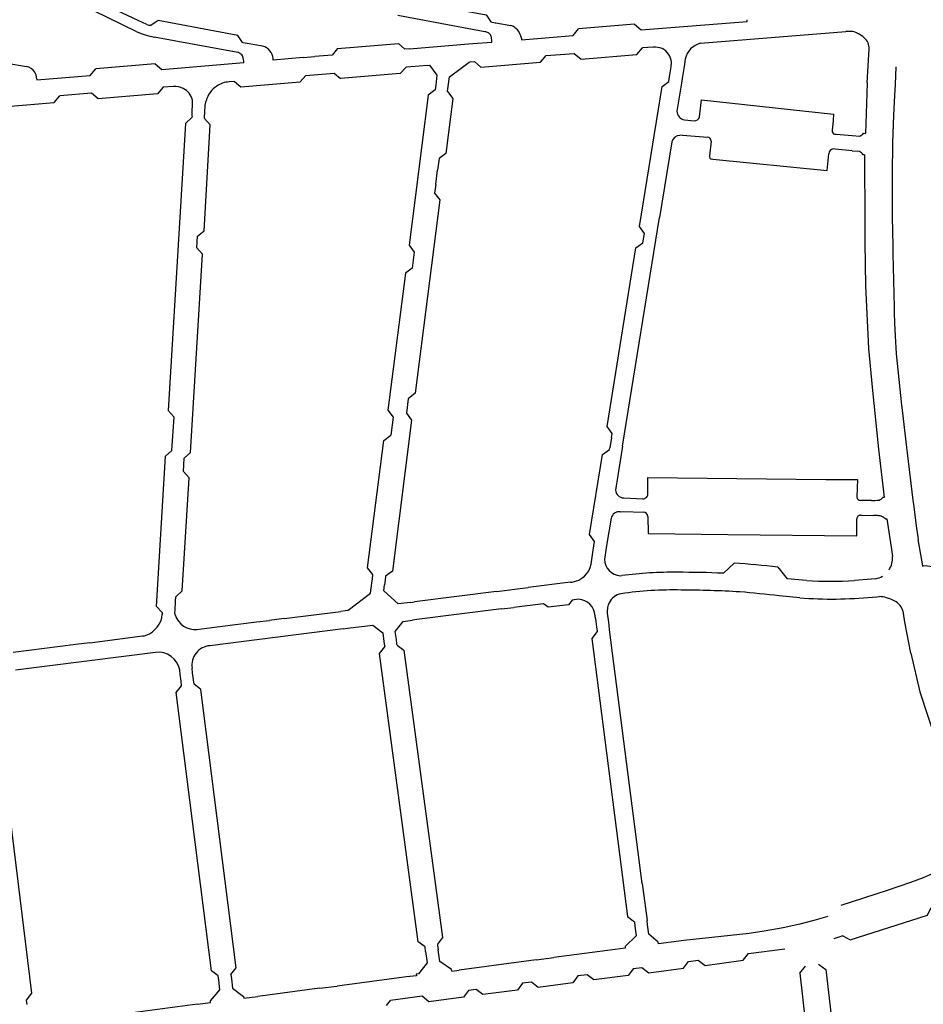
# Model space of a CAD drawing. Extents: x 148869 to 161638, y 453607 to 469810.
# Tile 886 of 1056: x 159108.28 to 159110.82, y 459857.14 to 459859.91. Entities that reach past the tile are written whole.
import ezdxf

# ---------------------------------------------------------------- set-up
doc = ezdxf.new("R2010")
doc.units = 0
doc.layers.add('LKI_V01_KANTRIJWEG', color=252, linetype='CONTINUOUS')

msp = doc.modelspace()

# ---------------------------------------------------------------- linework, layer by layer
at = {"layer": 'LKI_V01_KANTRIJWEG'}
for p, q in [((159108.608, 459859.8779), (159108.4875, 459859.9371)), ((159108.608, 459859.8779), (159108.4875, 459859.9371)), ((159109.5875, 459859.8779), (159109.3421, 459859.9233)), ((159109.5875, 459859.8779), (159109.3421, 459859.9233)), ((159109.6037, 459859.9054), (159109.6161, 459859.9033)), ((159109.6037, 459859.9054), (159109.6161, 459859.9033)), ((159110.0268, 459859.8831), (159110.3255, 459859.9072)), ((159110.0268, 459859.8831), (159110.3255, 459859.9072)), ((159110.3255, 459859.9072), (159110.3252, 459859.9116)), ((159110.3255, 459859.9072), (159110.3252, 459859.9116)), ((159109.6161, 459859.9033), (159109.6182, 459859.903)), ((159109.6161, 459859.9033), (159109.6182, 459859.903)), ((159109.6182, 459859.903), (159109.6604, 459859.8954)), ((159109.6182, 459859.903), (159109.6604, 459859.8954)), ((159109.8357, 459859.8672), (159109.8511, 459859.8858)), ((159109.8357, 459859.8672), (159109.8511, 459859.8858)), ((159110.0085, 459859.8989), (159109.8511, 459859.8858)), ((159110.0085, 459859.8989), (159109.8511, 459859.8858)), ((159110.0085, 459859.8989), (159110.0268, 459859.8831)), ((159110.0085, 459859.8989), (159110.0268, 459859.8831)), ((159110.1941, 459859.8458), (159110.6035, 459859.8785)), ((159110.1941, 459859.8458), (159110.6035, 459859.8785)), ((159108.8924, 459859.8197), (159108.6569, 459859.8631)), ((159108.8924, 459859.8197), (159108.6569, 459859.8631)), ((159109.6032, 459859.8692), (159109.5974, 459859.8746)), ((159109.6032, 459859.8692), (159109.5974, 459859.8746)), ((159109.6073, 459859.8533), (159109.6062, 459859.8604)), ((159109.6073, 459859.8533), (159109.6062, 459859.8604)), ((159109.6074, 459859.8487), (159109.6073, 459859.8533)), ((159109.6074, 459859.8487), (159109.6073, 459859.8533)), ((159109.69, 459859.8599), (159109.6902, 459859.8554)), ((159109.69, 459859.8599), (159109.6902, 459859.8554)), ((159109.6902, 459859.8554), (159109.8357, 459859.8672)), ((159109.6902, 459859.8554), (159109.8357, 459859.8672)), ((159108.9075, 459859.8471), (159108.9057, 459859.8476)), ((159108.9075, 459859.8471), (159108.9057, 459859.8476)), ((159108.919, 459859.8449), (159108.9075, 459859.8471)), ((159108.919, 459859.8449), (159108.9075, 459859.8471)), ((159108.9621, 459859.8372), (159108.919, 459859.8449)), ((159108.9621, 459859.8372), (159108.919, 459859.8449)), ((159109.1725, 459859.8304), (159109.1579, 459859.812)), ((159109.1725, 459859.8304), (159109.1579, 459859.812)), ((159109.1725, 459859.8304), (159109.3441, 459859.8446)), ((159109.1725, 459859.8304), (159109.3441, 459859.8446)), ((159109.3621, 459859.8285), (159109.3441, 459859.8446)), ((159109.3621, 459859.8285), (159109.3441, 459859.8446)), ((159109.3752, 459859.83), (159109.3621, 459859.8285)), ((159109.3752, 459859.83), (159109.3621, 459859.8285)), ((159109.3752, 459859.83), (159109.5415, 459859.8437)), ((159109.3752, 459859.83), (159109.5415, 459859.8437)), ((159109.5415, 459859.8437), (159109.5539, 459859.8444)), ((159109.5415, 459859.8437), (159109.5539, 459859.8444)), ((159109.5539, 459859.8444), (159109.6074, 459859.8487)), ((159109.5539, 459859.8444), (159109.6074, 459859.8487)), ((159110.061, 459859.8345), (159110.0313, 459859.8324)), ((159110.061, 459859.8345), (159110.0313, 459859.8324)), ((159110.6632, 459859.7345), (159110.6689, 459859.8295)), ((159110.6632, 459859.7345), (159110.6689, 459859.8295)), ((159108.909, 459859.7954), (159108.9075, 459859.8043)), ((159108.909, 459859.7954), (159108.9075, 459859.8043)), ((159108.9093, 459859.7911), (159108.909, 459859.7954)), ((159108.9093, 459859.7911), (159108.909, 459859.7954)), ((159109.0757, 459859.805), (159108.9915, 459859.7978)), ((159109.0757, 459859.805), (159108.9915, 459859.7978)), ((159108.9915, 459859.7978), (159108.9915, 459859.8023)), ((159108.9915, 459859.7978), (159108.9915, 459859.8023)), ((159109.0757, 459859.805), (159109.1088, 459859.8078)), ((159109.0757, 459859.805), (159109.1088, 459859.8078)), ((159109.1579, 459859.812), (159109.1088, 459859.8078)), ((159109.1579, 459859.812), (159109.1088, 459859.8078)), ((159109.5456, 459859.7931), (159109.5581, 459859.7939)), ((159109.5456, 459859.7931), (159109.5581, 459859.7939)), ((159109.7439, 459859.792), (159109.76, 459859.8106)), ((159109.7439, 459859.792), (159109.76, 459859.8106)), ((159109.76, 459859.8106), (159109.8389, 459859.8169)), ((159109.76, 459859.8106), (159109.8389, 459859.8169)), ((159109.8389, 459859.8169), (159109.8579, 459859.801)), ((159109.8389, 459859.8169), (159109.8579, 459859.801)), ((159110.1511, 459859.801), (159110.149, 459859.7867)), ((159110.1511, 459859.801), (159110.149, 459859.7867)), ((159108.2425, 459859.7893), (159108.2976, 459859.7799)), ((159108.2425, 459859.7893), (159108.2976, 459859.7799)), ((159108.4767, 459859.7548), (159108.4925, 459859.7732)), ((159108.4767, 459859.7548), (159108.4925, 459859.7732)), ((159108.6599, 459859.7873), (159108.4925, 459859.7732)), ((159108.6599, 459859.7873), (159108.4925, 459859.7732)), ((159108.6599, 459859.7873), (159108.678, 459859.772)), ((159108.6599, 459859.7873), (159108.678, 459859.772)), ((159108.678, 459859.772), (159108.9093, 459859.7911)), ((159108.678, 459859.772), (159108.9093, 459859.7911)), ((159109.379, 459859.7792), (159109.3659, 459859.7784)), ((159109.379, 459859.7792), (159109.3659, 459859.7784)), ((159109.426, 459859.7832), (159109.379, 459859.7792)), ((159109.426, 459859.7832), (159109.379, 459859.7792)), ((159110.1071, 459859.7509), (159110.1114, 459859.7789)), ((159110.1071, 459859.7509), (159110.1114, 459859.7789)), ((159110.1114, 459859.7789), (159110.1122, 459859.7916)), ((159110.1114, 459859.7789), (159110.1122, 459859.7916)), ((159110.1468, 459859.7742), (159110.1423, 459859.7461)), ((159110.1468, 459859.7742), (159110.1423, 459859.7461)), ((159110.149, 459859.7867), (159110.1468, 459859.7742)), ((159110.149, 459859.7867), (159110.1468, 459859.7742)), ((159110.7439, 459859.779), (159110.7417, 459859.7297)), ((159110.7439, 459859.779), (159110.7417, 459859.7297)), ((159108.3261, 459859.7469), (159108.3263, 459859.7425)), ((159108.3261, 459859.7469), (159108.3263, 459859.7425)), ((159108.3263, 459859.7425), (159108.4767, 459859.7548)), ((159108.3263, 459859.7425), (159108.4767, 459859.7548)), ((159108.8827, 459859.738), (159108.868, 459859.7369)), ((159108.8827, 459859.738), (159108.868, 459859.7369)), ((159109.0681, 459859.7365), (159109.0835, 459859.7551)), ((159109.0681, 459859.7365), (159109.0835, 459859.7551)), ((159109.0835, 459859.7551), (159109.1629, 459859.7616)), ((159109.0835, 459859.7551), (159109.1629, 459859.7616)), ((159109.1629, 459859.7616), (159109.1815, 459859.746)), ((159109.1629, 459859.7616), (159109.1815, 459859.746)), ((159110.1052, 459859.7383), (159110.1071, 459859.7509)), ((159110.1052, 459859.7383), (159110.1071, 459859.7509)), ((159110.1423, 459859.7461), (159110.1405, 459859.7334)), ((159110.1423, 459859.7461), (159110.1405, 459859.7334)), ((159108.7112, 459859.7239), (159108.682, 459859.7215)), ((159108.7112, 459859.7239), (159108.682, 459859.7215)), ((159109.4491, 459859.7273), (159109.4477, 459859.7146)), ((159109.4491, 459859.7273), (159109.4477, 459859.7146)), ((159109.4821, 459859.7096), (159109.4826, 459859.711)), ((159109.4821, 459859.7096), (159109.4826, 459859.711)), ((159109.4826, 459859.711), (159109.4844, 459859.7234)), ((159109.4826, 459859.711), (159109.4844, 459859.7234)), ((159110.1405, 459859.7334), (159110.1276, 459859.6545)), ((159110.1405, 459859.7334), (159110.1276, 459859.6545)), ((159110.6632, 459859.7345), (159110.6621, 459859.7043)), ((159110.6632, 459859.7345), (159110.6621, 459859.7043)), ((159110.7417, 459859.7297), (159110.74, 459859.6983)), ((159110.7417, 459859.7297), (159110.74, 459859.6983)), ((159108.3751, 459859.679), (159108.3913, 459859.6971)), ((159108.3751, 459859.679), (159108.3913, 459859.6971)), ((159108.4806, 459859.7049), (159108.3913, 459859.6971)), ((159108.4806, 459859.7049), (159108.3913, 459859.6971)), ((159108.4989, 459859.6892), (159108.4806, 459859.7049)), ((159108.4989, 459859.6892), (159108.4806, 459859.7049)), ((159108.7652, 459859.673), (159108.7643, 459859.6854)), ((159108.7652, 459859.673), (159108.7643, 459859.6854)), ((159108.8007, 459859.6711), (159108.8028, 459859.6839)), ((159108.8007, 459859.6711), (159108.8028, 459859.6839)), ((159110.6621, 459859.7043), (159110.658, 459859.5919)), ((159110.6621, 459859.7043), (159110.658, 459859.5919)), ((159110.74, 459859.6983), (159110.7369, 459859.6429)), ((159110.74, 459859.6983), (159110.7369, 459859.6429)), ((159108.7641, 459859.6533), (159108.7652, 459859.673)), ((159108.7641, 459859.6533), (159108.7652, 459859.673)), ((159108.7995, 459859.6509), (159108.8007, 459859.6711)), ((159108.7995, 459859.6509), (159108.8007, 459859.6711)), ((159108.7636, 459859.6403), (159108.7632, 459859.6363)), ((159108.7636, 459859.6403), (159108.7632, 459859.6363)), ((159108.7636, 459859.6403), (159108.7641, 459859.6533)), ((159108.7636, 459859.6403), (159108.7641, 459859.6533)), ((159108.7987, 459859.6381), (159108.7995, 459859.6509)), ((159108.7987, 459859.6381), (159108.7995, 459859.6509)), ((159108.7987, 459859.6339), (159108.7987, 459859.6381)), ((159108.7987, 459859.6339), (159108.7987, 459859.6381)), ((159110.1492, 459859.6299), (159110.1762, 459859.6274)), ((159110.1492, 459859.6299), (159110.1762, 459859.6274)), ((159110.5672, 459859.6292), (159110.5645, 459859.5997)), ((159110.5672, 459859.6292), (159110.5645, 459859.5997)), ((159110.5686, 459859.6457), (159110.5672, 459859.6292)), ((159110.5686, 459859.6457), (159110.5672, 459859.6292)), ((159110.7369, 459859.6429), (159110.7346, 459859.565)), ((159110.7369, 459859.6429), (159110.7346, 459859.565)), ((159110.1435, 459859.5864), (159110.1359, 459859.5863)), ((159110.1435, 459859.5864), (159110.1359, 459859.5863)), ((159110.1435, 459859.5864), (159110.2148, 459859.5813)), ((159110.1435, 459859.5864), (159110.2148, 459859.5813)), ((159110.5716, 459859.5896), (159110.5759, 459859.5892)), ((159110.5716, 459859.5896), (159110.5759, 459859.5892)), ((159110.5759, 459859.5892), (159110.6212, 459859.5855)), ((159110.5759, 459859.5892), (159110.6212, 459859.5855)), ((159110.6212, 459859.5855), (159110.6423, 459859.584)), ((159110.6212, 459859.5855), (159110.6423, 459859.584)), ((159110.6532, 459859.592), (159110.658, 459859.5919)), ((159110.6532, 459859.592), (159110.658, 459859.5919)), ((159110.1135, 459859.5678), (159110.0791, 459859.3555)), ((159110.1135, 459859.5678), (159110.0791, 459859.3555)), ((159110.2238, 459859.5703), (159110.2196, 459859.5285)), ((159110.2238, 459859.5703), (159110.2196, 459859.5285)), ((159110.5727, 459859.5472), (159110.568, 459859.548)), ((159110.5727, 459859.5472), (159110.568, 459859.548)), ((159110.6205, 459859.543), (159110.5727, 459859.5472)), ((159110.6205, 459859.543), (159110.5727, 459859.5472)), ((159110.7341, 459859.5472), (159110.7334, 459859.4947)), ((159110.7341, 459859.5472), (159110.7334, 459859.4947)), ((159110.7346, 459859.565), (159110.7341, 459859.5472)), ((159110.7346, 459859.565), (159110.7341, 459859.5472)), ((159109.4584, 459859.5209), (159109.4542, 459859.4879)), ((159109.4584, 459859.5209), (159109.4542, 459859.4879)), ((159110.2196, 459859.5285), (159110.2193, 459859.526)), ((159110.2196, 459859.5285), (159110.2193, 459859.526)), ((159110.2233, 459859.5201), (159110.229, 459859.5195)), ((159110.2233, 459859.5201), (159110.229, 459859.5195)), ((159110.6205, 459859.543), (159110.6418, 459859.5414)), ((159110.6205, 459859.543), (159110.6418, 459859.5414)), ((159110.656, 459859.5313), (159110.6516, 459859.5316)), ((159110.656, 459859.5313), (159110.6516, 459859.5316)), ((159110.656, 459859.5313), (159110.6552, 459859.4894)), ((159110.656, 459859.5313), (159110.6552, 459859.4894)), ((159110.7334, 459859.4947), (159110.7334, 459859.4765)), ((159110.7334, 459859.4947), (159110.7334, 459859.4765)), ((159109.4491, 459859.4483), (159109.4542, 459859.4879)), ((159109.4491, 459859.4483), (159109.4542, 459859.4879)), ((159109.4491, 459859.4483), (159109.446, 459859.4235)), ((159109.4491, 459859.4483), (159109.446, 459859.4235)), ((159109.975, 459858.7113), (159110.0791, 459859.3555)), ((159109.975, 459858.7113), (159110.0791, 459859.3555)), ((159110.7335, 459859.3751), (159110.7338, 459859.3562)), ((159110.7335, 459859.3751), (159110.7338, 459859.3562)), ((159110.7338, 459859.3562), (159110.7349, 459859.2749)), ((159110.7338, 459859.3562), (159110.7349, 459859.2749)), ((159108.7769, 459859.2701), (159108.7787, 459859.3023)), ((159108.7769, 459859.2701), (159108.7787, 459859.3023)), ((159110.0319, 459859.2834), (159110.0362, 459859.3103)), ((159110.0319, 459859.2834), (159110.0362, 459859.3103)), ((159110.7349, 459859.2749), (159110.7353, 459859.2532)), ((159110.7349, 459859.2749), (159110.7353, 459859.2532)), ((159109.3889, 459859.2573), (159109.3832, 459859.2129)), ((159109.3889, 459859.2573), (159109.3832, 459859.2129)), ((159110.7353, 459859.2532), (159110.739, 459859.1028)), ((159110.7353, 459859.2532), (159110.739, 459859.1028)), ((159110.739, 459859.1028), (159110.7395, 459859.0875)), ((159110.739, 459859.1028), (159110.7395, 459859.0875)), ((159110.7432, 459859.0043), (159110.744, 459858.9889)), ((159110.7432, 459859.0043), (159110.744, 459858.9889)), ((159109.3716, 459858.8451), (159109.3665, 459858.8043)), ((159109.3716, 459858.8451), (159109.3665, 459858.8043)), ((159110.7598, 459858.8268), (159110.7613, 459858.8132)), ((159110.7598, 459858.8268), (159110.7613, 459858.8132)), ((159110.7613, 459858.8132), (159110.774, 459858.7073)), ((159110.7613, 459858.8132), (159110.774, 459858.7073)), ((159108.7068, 459858.6992), (159108.7127, 459858.7935)), ((159108.7068, 459858.6992), (159108.7127, 459858.7935)), ((159109.3294, 459858.7934), (159109.323, 459858.7426)), ((159109.3294, 459858.7934), (159109.323, 459858.7426)), ((159109.9434, 459858.7358), (159109.9454, 459858.7474)), ((159109.9434, 459858.7358), (159109.9454, 459858.7474)), ((159109.9434, 459858.7358), (159109.9387, 459858.7063)), ((159109.9434, 459858.7358), (159109.9387, 459858.7063)), ((159109.9379, 459858.7019), (159109.9387, 459858.7063)), ((159109.9379, 459858.7019), (159109.9387, 459858.7063)), ((159109.975, 459858.7113), (159109.9551, 459858.588)), ((159109.975, 459858.7113), (159109.9551, 459858.588)), ((159110.774, 459858.7073), (159110.7757, 459858.6927)), ((159110.774, 459858.7073), (159110.7757, 459858.6927)), ((159110.7757, 459858.6927), (159110.7919, 459858.5591)), ((159110.7757, 459858.6927), (159110.7919, 459858.5591)), ((159108.739, 459858.6406), (159108.7412, 459858.6778)), ((159108.739, 459858.6406), (159108.7412, 459858.6778)), ((159110.7081, 459858.5916), (159110.7109, 459858.5669)), ((159110.7081, 459858.5916), (159110.7109, 459858.5669)), ((159109.9784, 459858.5659), (159110.0315, 459858.5633)), ((159109.9784, 459858.5659), (159110.0315, 459858.5633)), ((159110.6499, 459858.5588), (159110.6447, 459858.5587)), ((159110.6499, 459858.5588), (159110.6447, 459858.5587)), ((159110.6751, 459858.5589), (159110.6499, 459858.5588)), ((159110.6751, 459858.5589), (159110.6499, 459858.5588)), ((159110.7109, 459858.5669), (159110.707, 459858.5666)), ((159110.7109, 459858.5669), (159110.707, 459858.5666)), ((159110.7919, 459858.5591), (159110.7934, 459858.5469)), ((159110.7919, 459858.5591), (159110.7934, 459858.5469)), ((159110.7934, 459858.5469), (159110.802, 459858.4811)), ((159110.7934, 459858.5469), (159110.802, 459858.4811)), ((159109.9425, 459858.5085), (159109.931, 459858.4378)), ((159109.9425, 459858.5085), (159109.931, 459858.4378)), ((159110.6442, 459858.5169), (159110.6493, 459858.5169)), ((159110.6442, 459858.5169), (159110.6493, 459858.5169)), ((159110.6493, 459858.5169), (159110.6808, 459858.5161)), ((159110.6493, 459858.5169), (159110.6808, 459858.5161)), ((159110.6923, 459858.516), (159110.6808, 459858.5161)), ((159110.6923, 459858.516), (159110.6808, 459858.5161)), ((159110.7143, 459858.5068), (159110.7188, 459858.5072)), ((159110.7143, 459858.5068), (159110.7188, 459858.5072)), ((159110.802, 459858.4811), (159110.8053, 459858.4561)), ((159110.802, 459858.4811), (159110.8053, 459858.4561)), ((159109.8943, 459858.4311), (159109.8963, 459858.4432)), ((159109.8943, 459858.4311), (159109.8963, 459858.4432)), ((159109.931, 459858.4378), (159109.929, 459858.4254)), ((159109.931, 459858.4378), (159109.929, 459858.4254)), ((159110.8053, 459858.4561), (159110.8063, 459858.4484)), ((159110.8053, 459858.4561), (159110.8063, 459858.4484)), ((159110.8197, 459858.3745), (159110.8063, 459858.4484)), ((159110.8197, 459858.3745), (159110.8063, 459858.4484)), ((159109.8893, 459858.3995), (159109.8913, 459858.4121)), ((159109.8893, 459858.3995), (159109.8913, 459858.4121)), ((159109.8913, 459858.4121), (159109.8943, 459858.4311)), ((159109.8913, 459858.4121), (159109.8943, 459858.4311)), ((159109.929, 459858.4254), (159109.9258, 459858.4057)), ((159109.929, 459858.4254), (159109.9258, 459858.4057)), ((159109.8863, 459858.3793), (159109.8893, 459858.3995)), ((159109.8863, 459858.3793), (159109.8893, 459858.3995)), ((159109.9258, 459858.4057), (159109.9243, 459858.3932)), ((159109.9258, 459858.4057), (159109.9243, 459858.3932)), ((159110.2886, 459858.3818), (159110.2585, 459858.3538)), ((159110.2886, 459858.3818), (159110.2585, 459858.3538)), ((159110.4116, 459858.3706), (159110.4382, 459858.3385)), ((159110.4116, 459858.3706), (159110.4382, 459858.3385)), ((159110.8207, 459858.3722), (159110.8197, 459858.3745)), ((159110.8207, 459858.3722), (159110.8197, 459858.3745)), ((159109.2694, 459858.326), (159109.2712, 459858.3385)), ((159109.2694, 459858.326), (159109.2712, 459858.3385)), ((159109.2712, 459858.3385), (159109.2726, 459858.3504)), ((159109.2712, 459858.3385), (159109.2726, 459858.3504)), ((159109.3065, 459858.3343), (159109.305, 459858.3214)), ((159109.3065, 459858.3343), (159109.305, 459858.3214)), ((159109.3078, 459858.3453), (159109.3065, 459858.3343)), ((159109.3078, 459858.3453), (159109.3065, 459858.3343)), ((159109.8283, 459858.3285), (159109.7091, 459858.3133)), ((159109.8283, 459858.3285), (159109.7091, 459858.3133)), ((159109.8283, 459858.3285), (159109.833, 459858.3289)), ((159109.8283, 459858.3285), (159109.833, 459858.3289)), ((159109.9689, 459858.3469), (159109.973, 459858.3471)), ((159109.9689, 459858.3469), (159109.973, 459858.3471)), ((159110.4927, 459858.3335), (159110.4382, 459858.3385)), ((159110.4927, 459858.3335), (159110.4382, 459858.3385)), ((159110.6756, 459858.337), (159110.6276, 459858.3334)), ((159110.6756, 459858.337), (159110.6276, 459858.3334)), ((159110.6879, 459858.338), (159110.6756, 459858.337)), ((159110.6879, 459858.338), (159110.6756, 459858.337)), ((159109.6197, 459858.3023), (159109.3897, 459858.2732)), ((159109.6197, 459858.3023), (159109.3897, 459858.2732)), ((159109.6197, 459858.3023), (159109.7091, 459858.3133)), ((159109.6197, 459858.3023), (159109.7091, 459858.3133)), ((159108.7157, 459858.2491), (159108.7169, 459858.275)), ((159108.7157, 459858.2491), (159108.7169, 459858.275)), ((159108.7169, 459858.275), (159108.7177, 459858.2878)), ((159108.7169, 459858.275), (159108.7177, 459858.2878)), ((159109.3782, 459858.2717), (159109.3897, 459858.2732)), ((159109.3782, 459858.2717), (159109.3897, 459858.2732)), ((159109.8505, 459858.2804), (159109.8332, 459858.2783)), ((159109.8505, 459858.2804), (159109.8332, 459858.2783)), ((159110.4736, 459858.2845), (159110.4155, 459858.2904)), ((159110.4736, 459858.2845), (159110.4155, 459858.2904)), ((159110.6781, 459858.2868), (159110.6906, 459858.2875)), ((159110.6781, 459858.2868), (159110.6906, 459858.2875)), ((159110.6906, 459858.2875), (159110.6975, 459858.2881)), ((159110.6906, 459858.2875), (159110.6975, 459858.2881)), ((159108.6797, 459858.2432), (159108.6798, 459858.238)), ((159108.6797, 459858.2432), (159108.6798, 459858.238)), ((159109.023, 459858.2261), (159109.182, 459858.2464)), ((159109.023, 459858.2261), (159109.182, 459858.2464)), ((159109.1944, 459858.2481), (159109.182, 459858.2464)), ((159109.1944, 459858.2481), (159109.182, 459858.2464)), ((159109.2013, 459858.2493), (159109.1944, 459858.2481)), ((159109.2013, 459858.2493), (159109.1944, 459858.2481)), ((159109.6343, 459858.2532), (159109.3962, 459858.2234)), ((159109.6343, 459858.2532), (159109.3962, 459858.2234)), ((159109.6343, 459858.2532), (159109.6692, 459858.2577)), ((159109.6343, 459858.2532), (159109.6692, 459858.2577)), ((159109.7524, 459858.2681), (159109.6692, 459858.2577)), ((159109.7524, 459858.2681), (159109.6692, 459858.2577)), ((159110.7651, 459858.241), (159110.7642, 459858.2458)), ((159110.7651, 459858.241), (159110.7642, 459858.2458)), ((159108.7901, 459858.197), (159108.945, 459858.2166)), ((159108.7901, 459858.197), (159108.945, 459858.2166)), ((159108.945, 459858.2166), (159108.9815, 459858.2211)), ((159108.945, 459858.2166), (159108.9815, 459858.2211)), ((159109.023, 459858.2261), (159108.9815, 459858.2211)), ((159109.023, 459858.2261), (159108.9815, 459858.2211)), ((159109.3962, 459858.2234), (159109.3839, 459858.2216)), ((159109.3962, 459858.2234), (159109.3839, 459858.2216)), ((159109.8979, 459858.2305), (159109.8973, 459858.2338)), ((159109.8979, 459858.2305), (159109.8973, 459858.2338)), ((159109.8979, 459858.2305), (159109.8994, 459858.218)), ((159109.8979, 459858.2305), (159109.8994, 459858.218)), ((159109.8994, 459858.218), (159109.9012, 459858.2032)), ((159109.8994, 459858.218), (159109.9012, 459858.2032)), ((159109.9348, 459858.2223), (159109.9332, 459858.235)), ((159109.9348, 459858.2223), (159109.9332, 459858.235)), ((159109.9367, 459858.2074), (159109.9348, 459858.2223)), ((159109.9367, 459858.2074), (159109.9348, 459858.2223)), ((159110.7695, 459858.2159), (159110.7651, 459858.241)), ((159110.7695, 459858.2159), (159110.7651, 459858.241)), ((159110.7855, 459858.1285), (159110.7695, 459858.2159)), ((159110.7855, 459858.1285), (159110.7695, 459858.2159)), ((159108.778, 459858.1956), (159108.7901, 459858.197)), ((159108.778, 459858.1956), (159108.7901, 459858.197)), ((159109.1884, 459858.1975), (159108.8138, 459858.1498)), ((159109.1884, 459858.1975), (159108.8138, 459858.1498)), ((159109.1884, 459858.1975), (159109.2011, 459858.1989)), ((159109.1884, 459858.1975), (159109.2011, 459858.1989)), ((159109.9012, 459858.2032), (159109.9029, 459858.1907)), ((159109.9012, 459858.2032), (159109.9029, 459858.1907)), ((159109.9029, 459858.1907), (159109.903, 459858.1897)), ((159109.9029, 459858.1907), (159109.903, 459858.1897)), ((159109.9384, 459858.1949), (159109.9367, 459858.2074)), ((159109.9384, 459858.1949), (159109.9367, 459858.2074)), ((159110.0301, 459857.4801), (159109.9384, 459858.1949)), ((159110.0301, 459857.4801), (159109.9384, 459858.1949)), ((159108.4761, 459858.1579), (159108.6243, 459858.1772)), ((159108.4761, 459858.1579), (159108.6243, 459858.1772)), ((159109.3034, 459858.1616), (159109.3054, 459858.149)), ((159109.3034, 459858.1616), (159109.3054, 459858.149)), ((159109.34, 459858.1544), (159109.3384, 459858.1669)), ((159109.34, 459858.1544), (159109.3384, 459858.1669)), ((159108.4364, 459858.1531), (159108.2599, 459858.1307)), ((159108.4364, 459858.1531), (159108.2599, 459858.1307)), ((159108.6604, 459858.131), (159108.2663, 459858.0809)), ((159108.6604, 459858.131), (159108.2663, 459858.0809)), ((159108.4761, 459858.1579), (159108.4364, 459858.1531)), ((159108.4761, 459858.1579), (159108.4364, 459858.1531)), ((159109.3054, 459858.149), (159109.3055, 459858.1468)), ((159109.3054, 459858.149), (159109.3055, 459858.1468)), ((159109.3406, 459858.1514), (159109.34, 459858.1544)), ((159109.3406, 459858.1514), (159109.34, 459858.1544)), ((159108.7304, 459858.0691), (159108.7288, 459858.0816)), ((159108.7304, 459858.0691), (159108.7288, 459858.0816)), ((159108.7652, 459858.0739), (159108.7637, 459858.0865)), ((159108.7652, 459858.0739), (159108.7637, 459858.0865)), ((159108.7325, 459858.0497), (159108.7304, 459858.0691)), ((159108.7325, 459858.0497), (159108.7304, 459858.0691)), ((159108.7341, 459858.0371), (159108.7325, 459858.0497)), ((159108.7341, 459858.0371), (159108.7325, 459858.0497)), ((159108.7679, 459858.0541), (159108.7652, 459858.0739)), ((159108.7679, 459858.0541), (159108.7652, 459858.0739)), ((159108.7693, 459858.0414), (159108.7679, 459858.0541)), ((159108.7693, 459858.0414), (159108.7679, 459858.0541)), ((159110.0301, 459857.4801), (159110.0317, 459857.466)), ((159110.0301, 459857.4801), (159110.0317, 459857.466)), ((159110.0317, 459857.466), (159110.0436, 459857.3766)), ((159110.0317, 459857.466), (159110.0436, 459857.3766)), ((159110.0084, 459857.3729), (159110.0098, 459857.3603)), ((159110.0084, 459857.3729), (159110.0098, 459857.3603)), ((159110.0451, 459857.3641), (159110.0436, 459857.3766)), ((159110.0451, 459857.3641), (159110.0436, 459857.3766)), ((159110.5944, 459857.3331), (159110.5695, 459857.3251)), ((159110.5944, 459857.3331), (159110.5695, 459857.3251)), ((159109.4206, 459857.2892), (159109.419, 459857.3018)), ((159109.4206, 459857.2892), (159109.419, 459857.3018)), ((159109.4538, 459857.3101), (159109.4542, 459857.3061)), ((159109.4538, 459857.3101), (159109.4542, 459857.3061)), ((159109.4542, 459857.3061), (159109.4558, 459857.2937)), ((159109.4542, 459857.3061), (159109.4558, 459857.2937)), ((159109.9819, 459857.303), (159109.9824, 459857.2984)), ((159109.9819, 459857.303), (159109.9824, 459857.2984)), ((159110.0762, 459857.3107), (159110.0753, 459857.315)), ((159110.0762, 459857.3107), (159110.0753, 459857.315)), ((159110.1473, 459857.32), (159110.0762, 459857.3107)), ((159110.1473, 459857.32), (159110.0762, 459857.3107)), ((159109.7317, 459857.2658), (159109.7816, 459857.2722)), ((159109.7317, 459857.2658), (159109.7816, 459857.2722)), ((159109.9538, 459857.2944), (159109.7816, 459857.2722)), ((159109.9538, 459857.2944), (159109.7816, 459857.2722)), ((159109.9824, 459857.2984), (159109.9538, 459857.2944)), ((159109.9824, 459857.2984), (159109.9538, 459857.2944)), ((159110.3289, 459857.2835), (159110.4316, 459857.2966)), ((159110.3289, 459857.2835), (159110.4316, 459857.2966)), ((159109.7317, 459857.2658), (159109.5154, 459857.2369)), ((159109.7317, 459857.2658), (159109.5154, 459857.2369)), ((159110.0057, 459857.241), (159110.0293, 459857.244)), ((159110.0057, 459857.241), (159110.0293, 459857.244)), ((159110.1601, 459857.2611), (159110.1872, 459857.2646)), ((159110.1601, 459857.2611), (159110.1872, 459857.2646)), ((159110.4733, 459857.2282), (159110.4895, 459857.2482)), ((159110.4733, 459857.2282), (159110.4895, 459857.2482)), ((159110.5264, 459857.2536), (159110.5464, 459857.238)), ((159110.5264, 459857.2536), (159110.5464, 459857.238)), ((159108.8387, 459857.2082), (159108.8374, 459857.2206)), ((159108.8387, 459857.2082), (159108.8374, 459857.2206)), ((159108.8726, 459857.2248), (159108.8742, 459857.2121)), ((159108.8726, 459857.2248), (159108.8742, 459857.2121)), ((159109.3673, 459857.2175), (159109.1714, 459857.1919)), ((159109.3673, 459857.2175), (159109.1714, 459857.1919)), ((159109.3949, 459857.2208), (159109.3673, 459857.2175)), ((159109.3949, 459857.2208), (159109.3673, 459857.2175)), ((159109.4941, 459857.234), (159109.4933, 459857.2384)), ((159109.4941, 459857.234), (159109.4933, 459857.2384)), ((159109.4941, 459857.234), (159109.5154, 459857.2369)), ((159109.4941, 459857.234), (159109.5154, 459857.2369)), ((159109.875, 459857.2237), (159109.8493, 459857.2204)), ((159109.875, 459857.2237), (159109.8493, 459857.2204)), ((159109.1221, 459857.1856), (159109.1714, 459857.1919)), ((159109.1221, 459857.1856), (159109.1714, 459857.1919)), ((159109.7186, 459857.2031), (159109.6934, 459857.1998)), ((159109.7186, 459857.2031), (159109.6934, 459857.1998)), ((159108.9084, 459857.162), (159108.9088, 459857.1575)), ((159108.9084, 459857.162), (159108.9088, 459857.1575)), ((159108.9088, 459857.1575), (159108.9488, 459857.1626)), ((159108.9088, 459857.1575), (159108.9488, 459857.1626)), ((159109.1221, 459857.1856), (159108.9488, 459857.1626)), ((159109.1221, 459857.1856), (159108.9488, 459857.1626)), ((159109.411, 459857.163), (159109.322, 459857.1509)), ((159109.411, 459857.163), (159109.322, 459857.1509)), ((159109.5626, 459857.1826), (159109.5413, 459857.1796)), ((159109.5626, 459857.1826), (159109.5413, 459857.1796)), ((159108.2964, 459857.1517), (159108.2982, 459857.1396)), ((159108.2964, 459857.1517), (159108.2982, 459857.1396)), ((159108.7792, 459857.1405), (159108.5817, 459857.1148)), ((159108.7792, 459857.1405), (159108.5817, 459857.1148)), ((159108.7792, 459857.1405), (159108.8155, 459857.1452)), ((159108.7792, 459857.1405), (159108.8155, 459857.1452)), ((159108.8155, 459857.1452), (159108.8153, 459857.1499)), ((159108.8155, 459857.1452), (159108.8153, 459857.1499)), ((159109.3106, 459857.137), (159109.322, 459857.1509)), ((159109.3106, 459857.137), (159109.322, 459857.1509))]:
    msp.add_line(p, q, dxfattribs=at)
for points in [[(159108.636, 459859.8986), (159108.6115, 459859.9092), (159108.4938, 459859.965)], [(159108.636, 459859.8986), (159108.6115, 459859.9092), (159108.4938, 459859.965)], [(159109.3473, 459859.9526), (159109.367, 459859.9667), (159109.5912, 459859.9251), (159109.6037, 459859.9054)], [(159109.3473, 459859.9526), (159109.367, 459859.9667), (159109.5912, 459859.9251), (159109.6037, 459859.9054)], [(159108.9057, 459859.8476), (159108.8921, 459859.8678), (159108.6679, 459859.9093), (159108.6473, 459859.8955)], [(159108.9057, 459859.8476), (159108.8921, 459859.8678), (159108.6679, 459859.9093), (159108.6473, 459859.8955)], [(159110.6166, 459859.8788), (159110.6094, 459859.879), (159110.6035, 459859.8785)], [(159110.6166, 459859.8788), (159110.6094, 459859.879), (159110.6035, 459859.8785)], [(159109.8579, 459859.801), (159110.0154, 459859.8138), (159110.0313, 459859.8324)], [(159109.8579, 459859.801), (159110.0154, 459859.8138), (159110.0313, 459859.8324)], [(159109.5581, 459859.7939), (159109.5763, 459859.7785), (159109.7439, 459859.792)], [(159109.5581, 459859.7939), (159109.5763, 459859.7785), (159109.7439, 459859.792)], [(159109.3659, 459859.7784), (159109.3489, 459859.76), (159109.1815, 459859.746)], [(159109.3659, 459859.7784), (159109.3489, 459859.76), (159109.1815, 459859.746)], [(159109.426, 459859.7832), (159109.4314, 459859.7836), (159109.4526, 459859.7559), (159109.4491, 459859.7273)], [(159109.426, 459859.7832), (159109.4314, 459859.7836), (159109.4526, 459859.7559), (159109.4491, 459859.7273)], [(159109.4844, 459859.7234), (159109.4875, 459859.751), (159109.5204, 459859.7757)], [(159109.4844, 459859.7234), (159109.4875, 459859.751), (159109.5204, 459859.7757)], [(159109.5204, 459859.7757), (159109.5429, 459859.7927), (159109.5456, 459859.7931)], [(159109.5204, 459859.7757), (159109.5429, 459859.7927), (159109.5456, 459859.7931)], [(159108.8827, 459859.738), (159108.9007, 459859.7226), (159109.0681, 459859.7365)], [(159108.8827, 459859.738), (159108.9007, 459859.7226), (159109.0681, 459859.7365)], [(159110.0362, 459859.3103), (159110.0221, 459859.3302), (159110.0859, 459859.724), (159110.1052, 459859.7383)], [(159110.0362, 459859.3103), (159110.0221, 459859.3302), (159110.0859, 459859.724), (159110.1052, 459859.7383)], [(159108.682, 459859.7215), (159108.6664, 459859.703), (159108.4989, 459859.6892)], [(159108.682, 459859.7215), (159108.6664, 459859.703), (159108.4989, 459859.6892)], [(159109.4477, 459859.7146), (159109.4281, 459859.6991), (159109.3741, 459859.2768), (159109.3889, 459859.2573)], [(159109.4477, 459859.7146), (159109.4281, 459859.6991), (159109.3741, 459859.2768), (159109.3889, 459859.2573)], [(159109.4821, 459859.7096), (159109.4972, 459859.6902), (159109.4774, 459859.5355), (159109.4584, 459859.5209)], [(159109.4821, 459859.7096), (159109.4972, 459859.6902), (159109.4774, 459859.5355), (159109.4584, 459859.5209)], [(159110.191, 459859.6388), (159110.197, 459859.6866), (159110.5686, 459859.6457)], [(159110.191, 459859.6388), (159110.197, 459859.6866), (159110.5686, 459859.6457)], [(159108.1893, 459859.6801), (159108.2076, 459859.6645), (159108.3751, 459859.679)], [(159108.1893, 459859.6801), (159108.2076, 459859.6645), (159108.3751, 459859.679)], [(159108.7632, 459859.6363), (159108.7451, 459859.6195), (159108.6965, 459858.8116), (159108.7127, 459858.7935)], [(159108.7632, 459859.6363), (159108.7451, 459859.6195), (159108.6965, 459858.8116), (159108.7127, 459858.7935)], [(159108.7787, 459859.3023), (159108.7971, 459859.318), (159108.8149, 459859.6161), (159108.7987, 459859.6339)], [(159108.7787, 459859.3023), (159108.7971, 459859.318), (159108.8149, 459859.6161), (159108.7987, 459859.6339)], [(159110.229, 459859.5195), (159110.5506, 459859.4874), (159110.5555, 459859.5347)], [(159110.229, 459859.5195), (159110.5506, 459859.4874), (159110.5555, 459859.5347)], [(159110.6552, 459859.4894), (159110.6564, 459859.3823), (159110.6564, 459859.285), (159110.6586, 459859.1623), (159110.667, 459858.986), (159110.6768, 459858.8773), (159110.695, 459858.7033), (159110.7081, 459858.5916)], [(159110.6552, 459859.4894), (159110.6564, 459859.3823), (159110.6564, 459859.285), (159110.6586, 459859.1623), (159110.667, 459858.986), (159110.6768, 459858.8773), (159110.695, 459858.7033), (159110.7081, 459858.5916)], [(159110.7334, 459859.4765), (159110.7331, 459859.4035), (159110.7335, 459859.3751)], [(159110.7334, 459859.4765), (159110.7331, 459859.4035), (159110.7335, 459859.3751)], [(159109.446, 459859.4235), (159109.4606, 459859.4044), (159109.3911, 459858.8602), (159109.3716, 459858.8451)], [(159109.446, 459859.4235), (159109.4606, 459859.4044), (159109.3911, 459858.8602), (159109.3716, 459858.8451)], [(159108.7412, 459858.6778), (159108.7594, 459858.6941), (159108.7931, 459859.2522), (159108.7769, 459859.2701)], [(159108.7412, 459858.6778), (159108.7594, 459858.6941), (159108.7931, 459859.2522), (159108.7769, 459859.2701)], [(159109.9454, 459858.7474), (159109.9311, 459858.7672), (159110.0122, 459859.2698), (159110.0319, 459859.2834)], [(159109.9454, 459858.7474), (159109.9311, 459858.7672), (159110.0122, 459859.2698), (159110.0319, 459859.2834)], [(159109.3832, 459859.2129), (159109.3637, 459859.1981), (159109.3144, 459858.813), (159109.3294, 459858.7934)], [(159109.3832, 459859.2129), (159109.3637, 459859.1981), (159109.3144, 459858.813), (159109.3294, 459858.7934)], [(159110.7395, 459859.0875), (159110.7404, 459859.0576), (159110.7432, 459859.0043)], [(159110.7395, 459859.0875), (159110.7404, 459859.0576), (159110.7432, 459859.0043)], [(159110.744, 459858.9889), (159110.7449, 459858.9709), (159110.7598, 459858.8268)], [(159110.744, 459858.9889), (159110.7449, 459858.9709), (159110.7598, 459858.8268)], [(159109.3665, 459858.8043), (159109.3813, 459858.785), (159109.3271, 459858.3598), (159109.3078, 459858.3453)], [(159109.3665, 459858.8043), (159109.3813, 459858.785), (159109.3271, 459858.3598), (159109.3078, 459858.3453)], [(159109.2726, 459858.3504), (159109.2576, 459858.3692), (159109.3033, 459858.7277), (159109.323, 459858.7426)], [(159109.2726, 459858.3504), (159109.2576, 459858.3692), (159109.3033, 459858.7277), (159109.323, 459858.7426)], [(159108.6797, 459858.2432), (159108.6637, 459858.26), (159108.689, 459858.6832), (159108.7068, 459858.6992)], [(159108.6797, 459858.2432), (159108.6637, 459858.26), (159108.689, 459858.6832), (159108.7068, 459858.6992)], [(159109.8963, 459858.4432), (159109.8817, 459858.4627), (159109.9182, 459858.6877), (159109.9379, 459858.7019)], [(159109.8963, 459858.4432), (159109.8817, 459858.4627), (159109.9182, 459858.6877), (159109.9379, 459858.7019)], [(159108.7177, 459858.2878), (159108.7357, 459858.3043), (159108.7552, 459858.6222), (159108.739, 459858.6406)], [(159108.7177, 459858.2878), (159108.7357, 459858.3043), (159108.7552, 459858.6222), (159108.739, 459858.6406)], [(159110.046, 459858.5777), (159110.0457, 459858.6231), (159110.5466, 459858.6178), (159110.6362, 459858.6176), (159110.6339, 459858.5685)], [(159110.046, 459858.5777), (159110.0457, 459858.6231), (159110.5466, 459858.6178), (159110.6362, 459858.6176), (159110.6339, 459858.5685)], [(159109.9685, 459858.527), (159109.9763, 459858.5273), (159110.034, 459858.5254)], [(159109.9685, 459858.527), (159109.9763, 459858.5273), (159110.034, 459858.5254)], [(159110.0462, 459858.5131), (159110.047, 459858.4659), (159110.2709, 459858.463), (159110.634, 459858.4595), (159110.6343, 459858.5068)], [(159110.0462, 459858.5131), (159110.047, 459858.4659), (159110.2709, 459858.463), (159110.634, 459858.4595), (159110.6343, 459858.5068)], [(159110.7188, 459858.5072), (159110.7305, 459858.4268), (159110.7347, 459858.4008)], [(159110.7188, 459858.5072), (159110.7305, 459858.4268), (159110.7347, 459858.4008)], [(159110.8197, 459858.3745), (159110.8263, 459858.3752), (159110.89, 459858.3664)], [(159110.8197, 459858.3745), (159110.8263, 459858.3752), (159110.89, 459858.3664)], [(159109.2013, 459858.2493), (159109.2029, 459858.2494), (159109.2657, 459858.2973), (159109.2694, 459858.326)], [(159109.2013, 459858.2493), (159109.2029, 459858.2494), (159109.2657, 459858.2973), (159109.2694, 459858.326)], [(159109.3782, 459858.2717), (159109.3432, 459858.2674), (159109.3031, 459858.304), (159109.305, 459858.3214)], [(159109.3782, 459858.2717), (159109.3432, 459858.2674), (159109.3031, 459858.304), (159109.305, 459858.3214)], [(159109.8332, 459858.2783), (159109.8228, 459858.265), (159109.7651, 459858.258), (159109.7524, 459858.2681)], [(159109.8332, 459858.2783), (159109.8228, 459858.265), (159109.7651, 459858.258), (159109.7524, 459858.2681)], [(159108.7157, 459858.2365), (159108.7153, 459858.2431), (159108.7157, 459858.2491)], [(159108.7157, 459858.2365), (159108.7153, 459858.2431), (159108.7157, 459858.2491)], [(159109.9332, 459858.235), (159109.9324, 459858.2415), (159109.932, 459858.2521)], [(159109.9332, 459858.235), (159109.9324, 459858.2415), (159109.932, 459858.2521)], [(159109.3384, 459858.1669), (159109.3354, 459858.19), (159109.3577, 459858.2182), (159109.3839, 459858.2216)], [(159109.3384, 459858.1669), (159109.3354, 459858.19), (159109.3577, 459858.2182), (159109.3839, 459858.2216)], [(159109.2011, 459858.1989), (159109.2725, 459858.2075), (159109.3002, 459858.1857), (159109.3034, 459858.1616)], [(159109.2011, 459858.1989), (159109.2725, 459858.2075), (159109.3002, 459858.1857), (159109.3034, 459858.1616)], [(159109.903, 459858.1897), (159109.8882, 459858.1702), (159109.9888, 459857.388), (159110.0084, 459857.3729)], [(159109.903, 459858.1897), (159109.8882, 459858.1702), (159109.9888, 459857.388), (159110.0084, 459857.3729)], [(159109.419, 459857.3018), (159109.3996, 459857.3162), (159109.2905, 459858.128), (159109.3055, 459858.1468)], [(159109.419, 459857.3018), (159109.3996, 459857.3162), (159109.2905, 459858.128), (159109.3055, 459858.1468)], [(159109.3406, 459858.1514), (159109.3596, 459858.1368), (159109.4684, 459857.3287), (159109.4538, 459857.3101)], [(159109.3406, 459858.1514), (159109.3596, 459858.1368), (159109.4684, 459857.3287), (159109.4538, 459857.3101)], [(159110.7855, 459858.1285), (159110.8108, 459858.02), (159110.904, 459857.7376)], [(159110.7855, 459858.1285), (159110.8108, 459858.02), (159110.904, 459857.7376)], [(159108.8374, 459857.2206), (159108.8181, 459857.2351), (159108.7192, 459858.0182), (159108.7341, 459858.0371)], [(159108.8374, 459857.2206), (159108.8181, 459857.2351), (159108.7192, 459858.0182), (159108.7341, 459858.0371)], [(159108.8726, 459857.2248), (159108.8876, 459857.2433), (159108.7883, 459858.0267), (159108.7693, 459858.0414)], [(159108.8726, 459857.2248), (159108.8876, 459857.2433), (159108.7883, 459858.0267), (159108.7693, 459858.0414)], [(159108.1921, 459857.9988), (159108.2114, 459857.9844), (159108.3115, 459857.1714), (159108.2964, 459857.1517)], [(159108.1921, 459857.9988), (159108.2114, 459857.9844), (159108.3115, 459857.1714), (159108.2964, 459857.1517)], [(159110.8878, 459857.5265), (159110.8204, 459857.4963), (159110.7852, 459857.4836), (159110.7191, 459857.4611), (159110.5888, 459857.4183)], [(159110.8878, 459857.5265), (159110.8204, 459857.4963), (159110.7852, 459857.4836), (159110.7191, 459857.4611), (159110.5888, 459857.4183)], [(159110.5944, 459857.3331), (159110.6152, 459857.3217), (159110.8325, 459857.3916), (159110.8431, 459857.4133)], [(159110.5944, 459857.3331), (159110.6152, 459857.3217), (159110.8325, 459857.3916), (159110.8431, 459857.4133)], [(159110.5525, 459857.3878), (159110.513, 459857.3761), (159110.4737, 459857.3659), (159110.427, 459857.3557), (159110.3735, 459857.3463), (159110.3309, 459857.3399), (159110.1473, 459857.32)], [(159110.5525, 459857.3878), (159110.513, 459857.3761), (159110.4737, 459857.3659), (159110.427, 459857.3557), (159110.3735, 459857.3463), (159110.3309, 459857.3399), (159110.1473, 459857.32)], [(159110.0098, 459857.3603), (159110.0134, 459857.333), (159109.9819, 459857.303)], [(159110.0098, 459857.3603), (159110.0134, 459857.333), (159109.9819, 459857.303)], [(159110.0753, 459857.315), (159110.0487, 459857.3375), (159110.0451, 459857.3641)], [(159110.0753, 459857.315), (159110.0487, 459857.3375), (159110.0451, 459857.3641)], [(159109.4206, 459857.2892), (159109.4247, 459857.2572), (159109.4002, 459857.2262)], [(159109.4206, 459857.2892), (159109.4247, 459857.2572), (159109.4002, 459857.2262)], [(159109.4933, 459857.2384), (159109.4602, 459857.2612), (159109.4558, 459857.2937)], [(159109.4933, 459857.2384), (159109.4602, 459857.2612), (159109.4558, 459857.2937)], [(159110.1872, 459857.2646), (159110.2069, 459857.2497), (159110.3139, 459857.2643), (159110.3289, 459857.2835)], [(159110.1872, 459857.2646), (159110.2069, 459857.2497), (159110.3139, 459857.2643), (159110.3289, 459857.2835)], [(159110.0293, 459857.244), (159110.0486, 459857.2292), (159110.1459, 459857.2421), (159110.1601, 459857.2611)], [(159110.0293, 459857.244), (159110.0486, 459857.2292), (159110.1459, 459857.2421), (159110.1601, 459857.2611)], [(159109.4002, 459857.2262), (159109.3942, 459857.2252), (159109.3949, 459857.2208)], [(159109.4002, 459857.2262), (159109.3942, 459857.2252), (159109.3949, 459857.2208)], [(159109.8493, 459857.2204), (159109.8346, 459857.2011), (159109.7376, 459857.1882), (159109.7186, 459857.2031)], [(159109.8493, 459857.2204), (159109.8346, 459857.2011), (159109.7376, 459857.1882), (159109.7186, 459857.2031)], [(159110.0057, 459857.241), (159109.9908, 459857.2217), (159109.894, 459857.2091), (159109.875, 459857.2237)], [(159110.0057, 459857.241), (159109.9908, 459857.2217), (159109.894, 459857.2091), (159109.875, 459857.2237)], [(159110.4733, 459857.2282), (159110.498, 459857.0117), (159110.5183, 459856.9972)], [(159110.4733, 459857.2282), (159110.498, 459857.0117), (159110.5183, 459856.9972)], [(159110.5464, 459857.238), (159110.572, 459857.0198), (159110.5549, 459857.0013)], [(159110.5464, 459857.238), (159110.572, 459857.0198), (159110.5549, 459857.0013)], [(159108.8153, 459857.1499), (159108.8417, 459857.1816), (159108.8387, 459857.2082)], [(159108.8153, 459857.1499), (159108.8417, 459857.1816), (159108.8387, 459857.2082)], [(159108.8742, 459857.2121), (159108.8775, 459857.1861), (159108.9084, 459857.162)], [(159108.8742, 459857.2121), (159108.8775, 459857.1861), (159108.9084, 459857.162)], [(159109.6934, 459857.1998), (159109.6788, 459857.1806), (159109.5815, 459857.1678), (159109.5626, 459857.1826)], [(159109.6934, 459857.1998), (159109.6788, 459857.1806), (159109.5815, 459857.1678), (159109.5626, 459857.1826)], [(159109.5413, 459857.1796), (159109.5269, 459857.1605), (159109.4299, 459857.1478), (159109.411, 459857.163)], [(159109.5413, 459857.1796), (159109.5269, 459857.1605), (159109.4299, 459857.1478), (159109.411, 459857.163)]]:
    msp.add_lwpolyline(points, dxfattribs=at)
for centre, radius, start, end in [((159108.6897, 459860.0595), 0.1991, 245.7769, 260.5174), ((159108.6897, 459860.0595), 0.1991, 245.7769, 260.5174), ((159108.6543, 459859.9429), 0.0479, 247.5669, 261.579), ((159108.6543, 459859.9429), 0.0479, 247.5669, 261.579), ((159109.5854, 459859.8555), 0.0226, 58.0036, 84.6033), ((159109.5854, 459859.8555), 0.0226, 58.0036, 84.6033), ((159109.6499, 459859.8589), 0.038, 40.3907, 74.0073), ((159109.6499, 459859.8589), 0.038, 40.3907, 74.0073), ((159109.6452, 459859.8532), 0.0453, 8.4685, 41.9501), ((159109.6452, 459859.8532), 0.0453, 8.4685, 41.9501), ((159110.6152, 459859.8379), 0.041, 60.6136, 88.0384), ((159110.6152, 459859.8379), 0.041, 60.6136, 88.0384), ((159109.5813, 459859.8567), 0.0252, 8.4236, 29.6918), ((159109.5813, 459859.8567), 0.0252, 8.4236, 29.6918), ((159110.601, 459859.7983), 0.0827, 48.5487, 65.4923), ((159110.601, 459859.7983), 0.0827, 48.5487, 65.4923), ((159110.6291, 459859.8307), 0.0398, 358.2667, 48.0273), ((159110.6291, 459859.8307), 0.0398, 358.2667, 48.0273), ((159108.9525, 459859.7993), 0.0391, 4.4839, 75.7098), ((159108.9525, 459859.7993), 0.0391, 4.4839, 75.7098), ((159110.0642, 459859.7747), 0.0599, 68.7171, 93.0594), ((159110.0642, 459859.7747), 0.0599, 68.7171, 93.0594), ((159110.0668, 459859.7893), 0.0455, 2.9196, 65.1706), ((159110.0668, 459859.7893), 0.0455, 2.9196, 65.1706), ((159110.2083, 459859.7892), 0.0583, 104.0901, 168.3138), ((159110.2083, 459859.7892), 0.0583, 104.0901, 168.3138), ((159108.889, 459859.8031), 0.017, 44.5923, 78.2612), ((159108.889, 459859.8031), 0.017, 44.5923, 78.2612), ((159108.8884, 459859.8002), 0.0196, 12.1687, 49.555), ((159108.8884, 459859.8002), 0.0196, 12.1687, 49.555), ((159108.2907, 459859.7438), 0.0367, 33.7803, 79.0978), ((159108.2907, 459859.7438), 0.0367, 33.7803, 79.0978), ((159108.2861, 459859.745), 0.04, 2.6352, 28.6615), ((159108.2861, 459859.745), 0.04, 2.6352, 28.6615), ((159108.7154, 459859.6771), 0.047, 60.8819, 95.1167), ((159108.7154, 459859.6771), 0.047, 60.8819, 95.1167), ((159108.7171, 459859.6746), 0.0484, 12.9728, 64.1328), ((159108.7171, 459859.6746), 0.0484, 12.9728, 64.1328), ((159108.8748, 459859.663), 0.0749, 123.9631, 163.8006), ((159108.8748, 459859.663), 0.0749, 123.9631, 163.8006), ((159108.8714, 459859.668), 0.0689, 92.8715, 124.0082), ((159108.8714, 459859.668), 0.0689, 92.8715, 124.0082), ((159110.1539, 459859.6559), 0.0264, 182.9349, 259.6672), ((159110.1539, 459859.6559), 0.0264, 182.9349, 259.6672), ((159110.1777, 459859.6409), 0.0135, 263.7122, 350.998), ((159110.1777, 459859.6409), 0.0135, 263.7122, 350.998), ((159110.574, 459859.5988), 0.00951, 174.2546, 255.4869), ((159110.574, 459859.5988), 0.00951, 174.2546, 255.4869), ((159110.1371, 459859.5619), 0.0244, 92.945, 166.0142), ((159110.1371, 459859.5619), 0.0244, 92.945, 166.0142), ((159110.2136, 459859.5711), 0.0102, 355.5598, 82.9619), ((159110.2136, 459859.5711), 0.0102, 355.5598, 82.9619), ((159110.6293, 459859.6129), 0.0317, 294.229, 318.9017), ((159110.6293, 459859.6129), 0.0317, 294.229, 318.9017), ((159110.5692, 459859.5344), 0.0137, 95.1047, 178.6335), ((159110.5692, 459859.5344), 0.0137, 95.1047, 178.6335), ((159110.2261, 459859.5263), 0.00678, 182.8832, 245.6662), ((159110.2261, 459859.5263), 0.00678, 182.8832, 245.6662), ((159110.6287, 459859.5185), 0.0263, 29.6456, 60.2379), ((159110.6287, 459859.5185), 0.0263, 29.6456, 60.2379), ((159109.9784, 459858.5891), 0.0233, 182.724, 269.9733), ((159109.9784, 459858.5891), 0.0233, 182.724, 269.9733), ((159110.0318, 459858.5775), 0.0142, 269.0594, 0.5824), ((159110.0318, 459858.5775), 0.0142, 269.0594, 0.5824), ((159110.6443, 459858.569), 0.0103, 182.7622, 272.6218), ((159110.6443, 459858.569), 0.0103, 182.7622, 272.6218), ((159110.6818, 459858.675), 0.1163, 266.6617, 277.2403), ((159110.6818, 459858.675), 0.1163, 266.6617, 277.2403), ((159110.6813, 459858.5941), 0.0377, 293.7972, 313.1054), ((159110.6813, 459858.5941), 0.0377, 293.7972, 313.1054), ((159109.966, 459858.5029), 0.0241, 83.9442, 166.7893), ((159109.966, 459858.5029), 0.0241, 83.9442, 166.7893), ((159110.0336, 459858.5128), 0.0126, 1.1396, 87.877), ((159110.0336, 459858.5128), 0.0126, 1.1396, 87.877), ((159110.6431, 459858.5081), 0.00893, 83.1925, 188.1234), ((159110.6431, 459858.5081), 0.00893, 83.1925, 188.1234), ((159110.6911, 459858.4717), 0.0443, 74.8768, 88.5087), ((159110.6911, 459858.4717), 0.0443, 74.8768, 88.5087), ((159110.6893, 459858.4815), 0.0356, 45.4392, 67.9139), ((159110.6893, 459858.4815), 0.0356, 45.4392, 67.9139), ((159109.9706, 459858.3932), 0.0463, 179.9894, 267.8906), ((159109.9706, 459858.3932), 0.0463, 179.9894, 267.8906), ((159110.1937, 459856.658), 1.7265, 82.7476, 86.8476), ((159110.1937, 459856.658), 1.7265, 82.7476, 86.8476), ((159110.6704, 459858.3982), 0.0644, 327.3278, 2.2867), ((159110.6704, 459858.3982), 0.0644, 327.3278, 2.2867), ((159109.8244, 459858.3914), 0.0631, 277.7919, 348.9526), ((159109.8244, 459858.3914), 0.0631, 277.7919, 348.9526), ((159110.1137, 459857.3174), 1.0392, 89.1567, 97.7786), ((159110.1137, 459857.3174), 1.0392, 89.1567, 97.7786), ((159110.1295, 459855.317), 3.0395, 87.567, 90.0088), ((159110.1295, 459855.317), 3.0395, 87.567, 90.0088), ((159110.5604, 459859.3796), 1.0483, 266.2959, 273.6787), ((159110.5604, 459859.3796), 1.0483, 266.2959, 273.6787), ((159110.6582, 459858.4392), 0.1054, 286.3359, 297.0176), ((159110.6582, 459858.4392), 0.1054, 286.3359, 297.0176), ((159110.1164, 459857.301), 1.0057, 88.6634, 98.3512), ((159110.1164, 459857.301), 1.0057, 88.6634, 98.3512), ((159110.1271, 459855.3033), 3.0032, 86.6126, 89.757), ((159110.1271, 459855.3033), 3.0032, 86.6126, 89.757), ((159110.0148, 459854.7569), 3.5562, 83.5294, 85.3265), ((159110.0148, 459854.7569), 3.5562, 83.5294, 85.3265), ((159109.8494, 459858.2325), 0.0479, 1.6124, 88.6699), ((159109.8494, 459858.2325), 0.0479, 1.6124, 88.6699), ((159109.9973, 459858.2449), 0.0657, 156.7822, 173.7548), ((159109.9973, 459858.2449), 0.0657, 156.7822, 173.7548), ((159109.9808, 459858.2475), 0.0497, 102.2005, 151.9942), ((159109.9808, 459858.2475), 0.0497, 102.2005, 151.9942), ((159110.5625, 459859.486), 1.2048, 265.7685, 275.5038), ((159110.5625, 459859.486), 1.2048, 265.7685, 275.5038), ((159110.6957, 459858.2096), 0.0785, 73.8194, 88.7183), ((159110.6957, 459858.2096), 0.0785, 73.8194, 88.7183), ((159110.673, 459858.1464), 0.1456, 62.362, 72.1716), ((159110.673, 459858.1464), 0.1456, 62.362, 72.1716), ((159110.7203, 459858.235), 0.0452, 13.8735, 63.413), ((159110.7203, 459858.235), 0.0452, 13.8735, 63.413), ((159108.6112, 459858.2445), 0.0689, 289.76, 354.5826), ((159108.6112, 459858.2445), 0.0689, 289.76, 354.5826), ((159108.7728, 459858.2556), 0.0602, 198.4873, 274.9513), ((159108.7728, 459858.2556), 0.0602, 198.4873, 274.9513), ((159108.6221, 459858.2085), 0.0314, 274.1248, 293.2552), ((159108.6221, 459858.2085), 0.0314, 274.1248, 293.2552), ((159108.6683, 459858.0698), 0.0617, 11.0269, 97.3021), ((159108.6683, 459858.0698), 0.0617, 11.0269, 97.3021), ((159108.8176, 459858.0952), 0.0547, 94.0659, 189.1625), ((159108.8176, 459858.0952), 0.0547, 94.0659, 189.1625)]:
    msp.add_arc(centre, radius, start, end, dxfattribs=at)

doc.saveas('drawing.dxf')
